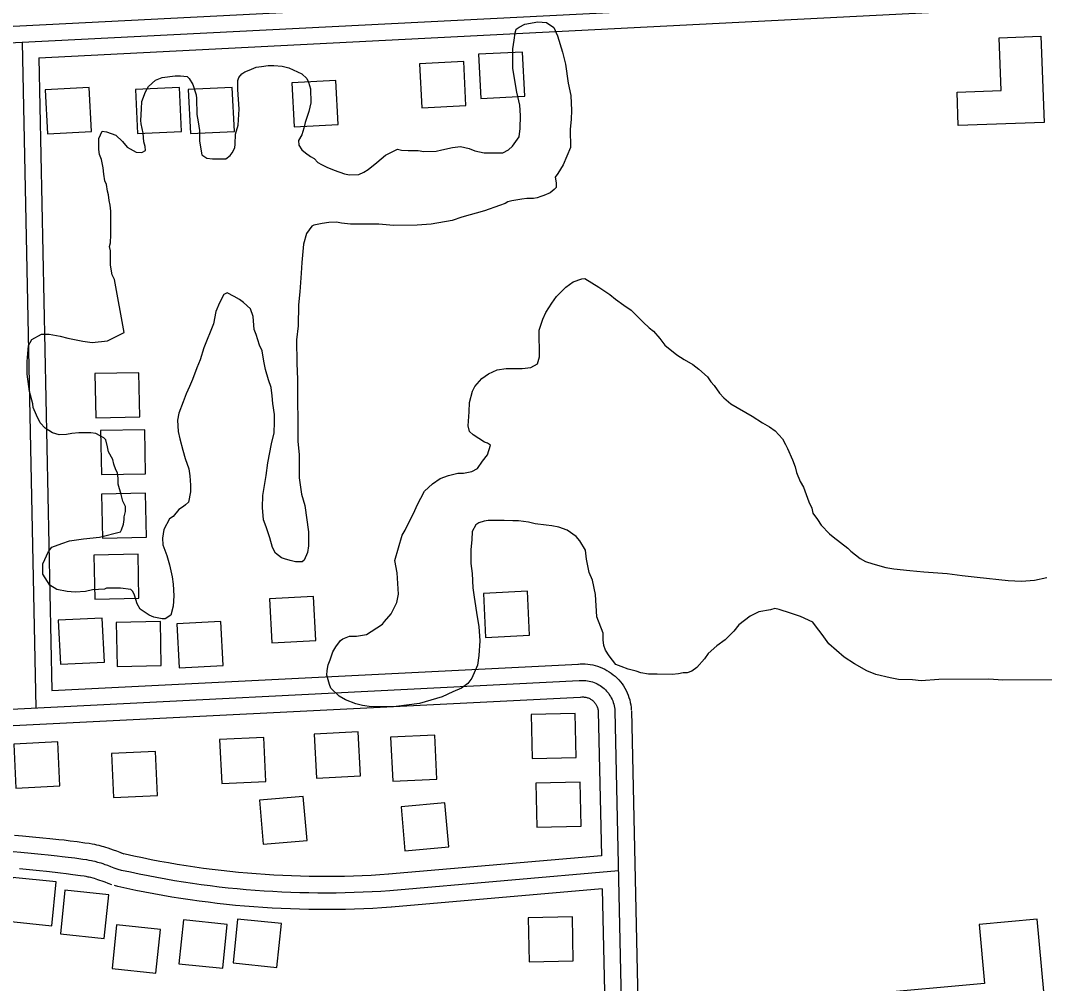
# Model space of a CAD drawing. Extents: x 3313442 to 3351311, y 721974 to 747360.
# Drawn here: x 3334005 to 3334934, y 737227 to 738100 of the extents above; entities that cross this region are included whole.
import ezdxf

# ---------------------------------------------------------------- set-up
doc = ezdxf.new("R2010")
doc.units = 0
for name, color, linetype in [('V-BLDG-OTLN', 7, 'Continuous'), ('V-ROAD-CNTR', 7, 'Continuous'), ('V-SITE-VEGE', 7, 'Continuous')]:
    doc.layers.add(name, color=color, linetype=linetype)

msp = doc.modelspace()

# ---------------------------------------------------------------- linework, layer by layer
at = {"layer": 'V-BLDG-OTLN'}
for points in [[(3334933.32, 738008.02), (3334855.43, 738005.04), (3334854.27, 738035.36), (3334894.3, 738036.9), (3334892.47, 738084.71), (3334930.33, 738086.16)], [(3334460.23, 738071.79), (3334420.28, 738069.76), (3334422.32, 738029.81), (3334462.26, 738031.85)], [(3334406.72, 738063.21), (3334366.77, 738061.18), (3334368.8, 738021.23), (3334408.75, 738023.26)], [(3334067.1, 738039.62), (3334027.15, 738037.59), (3334029.19, 737997.64), (3334069.13, 737999.68)], [(3334148.84, 738039.76), (3334108.89, 738037.72), (3334110.92, 737997.77), (3334150.87, 737999.81)], [(3334196.82, 738039.8), (3334156.88, 738037.76), (3334158.91, 737997.82), (3334198.86, 737999.85)], [(3334290.85, 738046.03), (3334250.9, 738044), (3334252.94, 738004.05), (3334292.89, 738006.09)], [(3334072.12, 737780), (3334072.93, 737740.01), (3334112.93, 737740.83), (3334112.11, 737780.82)], [(3334077.35, 737728.32), (3334078.16, 737688.33), (3334118.16, 737689.14), (3334117.34, 737729.13)], [(3334078.16, 737670.67), (3334078.98, 737630.68), (3334118.97, 737631.49), (3334118.15, 737671.48)], [(3334071.32, 737615.33), (3334072.14, 737575.34), (3334112.13, 737576.16), (3334111.31, 737616.15)], [(3334426.6, 737540.52), (3334466.55, 737542.53), (3334464.55, 737582.48), (3334424.6, 737580.47)], [(3334232.59, 737535.69), (3334272.54, 737537.7), (3334270.53, 737577.65), (3334230.58, 737575.64)], [(3334040.87, 737516.2), (3334080.82, 737518.21), (3334078.82, 737558.16), (3334038.87, 737556.15)], [(3334091.56, 737554.29), (3334092.37, 737514.3), (3334132.37, 737515.12), (3334131.55, 737555.11)], [(3334148.52, 737513.06), (3334188.47, 737515.06), (3334186.46, 737555.01), (3334146.51, 737553.01)], [(3334508.74, 737431.54), (3334507.87, 737471.53), (3334467.88, 737470.65), (3334468.75, 737430.66)], [(3334311.14, 737454.97), (3334271.19, 737452.97), (3334273.2, 737413.02), (3334313.15, 737415.02)], [(3334380.41, 737452.06), (3334340.46, 737450.05), (3334342.46, 737410.1), (3334382.41, 737412.11)], [(3334038.45, 737445.76), (3333998.5, 737443.76), (3334000.51, 737403.81), (3334040.46, 737405.81)], [(3334225.27, 737449.94), (3334185.32, 737447.93), (3334187.32, 737407.98), (3334227.27, 737409.99)], [(3334127.07, 737437.21), (3334087.12, 737435.2), (3334089.12, 737395.25), (3334129.07, 737397.26)], [(3334513.16, 737369.31), (3334512.28, 737409.3), (3334472.29, 737408.43), (3334473.17, 737368.44)], [(3334224.87, 737352.98), (3334264.72, 737356.47), (3334261.23, 737396.32), (3334221.38, 737392.82)], [(3334353.35, 737347.07), (3334393.2, 737350.56), (3334389.71, 737390.4), (3334349.86, 737386.91)], [(3334037.11, 737318.78), (3333997.32, 737322.91), (3333993.19, 737283.12), (3334032.98, 737279)], [(3334084.74, 737307.18), (3334044.95, 737311.31), (3334040.83, 737271.52), (3334080.61, 737267.4)], [(3334241.42, 737280.88), (3334201.64, 737285), (3334197.51, 737245.22), (3334237.3, 737241.09)], [(3334506.17, 737246.99), (3334505.3, 737286.98), (3334465.31, 737286.11), (3334466.18, 737246.12)], [(3334779.74, 737139.09), (3334939.08, 737153.72), (3334927.03, 737284.91), (3334874.25, 737280.06), (3334879.15, 737226.69), (3334772.6, 737216.91)], [(3334131.62, 737275.7), (3334091.84, 737279.83), (3334087.71, 737240.05), (3334127.5, 737235.92)], [(3334192.25, 737280.15), (3334152.46, 737284.28), (3334148.33, 737244.49), (3334188.12, 737240.37)]]:
    msp.add_lwpolyline(points, close=True, dxfattribs=at)
at = {"layer": 'V-ROAD-CNTR'}
for points in [[(3333771.54, 738083.9), (3334998.81, 738146.4)], [(3333772.3, 738068.92), (3334999.57, 738131.42)], [(3334021.42, 738066.59), (3335000.33, 738116.44)], [(3334006.13, 738080.83), (3334018.46, 737476.67)], [(3334021.42, 738066.59), (3334033.14, 737492.43)], [(3334033.14, 737492.43), (3334510.84, 737516.41)], [(3334510.37, 737516.38), (3334512.29, 737516.53), (3334514.6, 737516.6), (3334516.91, 737516.54), (3334519.22, 737516.37), (3334521.51, 737516.07), (3334523.79, 737515.66), (3334526.04, 737515.12), (3334528.26, 737514.47), (3334530.44, 737513.7), (3334532.58, 737512.82), (3334534.67, 737511.83), (3334536.7, 737510.74), (3334538.68, 737509.53), (3334540.6, 737508.22), (3334542.43, 737506.82), (3334544.2, 737505.32), (3334545.88, 737503.73), (3334547.47, 737502.06), (3334548.98, 737500.3), (3334550.39, 737498.47), (3334551.7, 737496.57), (3334552.92, 737494.6), (3334554.03, 737492.56), (3334555.03, 737490.48), (3334555.92, 737488.35), (3334556.7, 737486.17), (3334557.36, 737483.95), (3334557.9, 737481.71), (3334558.33, 737479.43), (3334558.64, 737477.14), (3334558.81, 737475), (3334558.83, 737474.57)], [(3333912.26, 737471.34), (3334511.59, 737501.43)], [(3334511.59, 737501.43), (3334513.11, 737501.55), (3334514.64, 737501.59), (3334516.17, 737501.56), (3334517.69, 737501.44), (3334519.2, 737501.25), (3334520.71, 737500.97), (3334522.19, 737500.62), (3334523.66, 737500.19), (3334525.1, 737499.68), (3334526.51, 737499.1), (3334527.89, 737498.45), (3334529.24, 737497.72), (3334530.54, 737496.93), (3334531.8, 737496.06), (3334533.02, 737495.14), (3334534.18, 737494.15), (3334535.29, 737493.1), (3334536.35, 737491.99), (3334537.34, 737490.83), (3334538.27, 737489.62), (3334539.14, 737488.37), (3334539.94, 737487.07), (3334540.67, 737485.73), (3334541.33, 737484.35), (3334541.92, 737482.94), (3334542.44, 737481.5), (3334542.87, 737480.04), (3334543.23, 737478.55), (3334543.52, 737477.05), (3334543.72, 737475.54), (3334543.84, 737474.01), (3334543.85, 737473.81)], [(3333913.02, 737456.36), (3334512.34, 737486.45)], [(3334512.81, 737486.48), (3334513.93, 737486.57), (3334514.67, 737486.59), (3334515.42, 737486.57), (3334516.16, 737486.51), (3334516.89, 737486.42), (3334517.63, 737486.29), (3334518.34, 737486.12), (3334519.06, 737485.91), (3334519.76, 737485.66), (3334520.44, 737485.38), (3334521.11, 737485.06), (3334521.77, 737484.71), (3334522.4, 737484.32), (3334523.01, 737483.91), (3334523.6, 737483.45), (3334524.17, 737482.97), (3334524.71, 737482.46), (3334525.22, 737481.93), (3334525.7, 737481.36), (3334526.15, 737480.77), (3334526.58, 737480.16), (3334526.97, 737479.53), (3334527.32, 737478.89), (3334527.64, 737478.22), (3334527.93, 737477.53), (3334528.18, 737476.83), (3334528.39, 737476.12), (3334528.56, 737475.4), (3334528.7, 737474.67), (3334528.8, 737473.93), (3334528.87, 737473.03), (3334528.87, 737473.06)], [(3334528.86, 737473.49), (3334531.72, 737342.56)], [(3334543.85, 737473.81), (3334569.08, 736321.77), (3334574.35, 736068.62)], [(3334558.85, 737474.14), (3334584.08, 736322.09), (3334589.11, 736080.51)], [(3334098.67, 737343.92), (3334095.13, 737345.33), (3334091.92, 737346.56), (3334089.05, 737347.62), (3334086.49, 737348.53), (3334084.21, 737349.29), (3334082.18, 737349.94), (3334080.38, 737350.49), (3334078.73, 737350.96), (3334075.95, 737351.7), (3334073.78, 737352.22), (3334072.07, 737352.59), (3334069.58, 737353.08), (3334067.11, 737353.49), (3334063.18, 737354.06), (3334056.06, 737355.05), (3334049.81, 737355.85), (3334044.35, 737356.51), (3334039.57, 737357.06), (3334031.26, 737357.96), (3334025.01, 737358.6), (3334015.69, 737359.51), (3334006.35, 737360.37), (3333999.23, 737360.99)], [(3334093.16, 737329.98), (3334089.68, 737331.35), (3334086.63, 737332.53), (3334083.95, 737333.52), (3334081.6, 737334.35), (3334079.54, 737335.04), (3334077.73, 737335.62), (3334076.14, 737336.1), (3334074.74, 737336.5), (3334072.28, 737337.15), (3334070.43, 737337.6), (3334069.03, 737337.9), (3334066.92, 737338.31), (3334064.8, 737338.66), (3334061.07, 737339.21), (3334054.08, 737340.18), (3334047.95, 737340.96), (3334042.59, 737341.61), (3334037.9, 737342.15), (3334029.68, 737343.04), (3334023.52, 737343.67), (3334014.27, 737344.57), (3334005.01, 737345.43), (3333998, 737346.04)], [(3334338.87, 737325.66), (3334330.79, 737325.13), (3334322.78, 737324.68), (3334314.77, 737324.31), (3334306.75, 737324.01), (3334298.73, 737323.8), (3334290.71, 737323.66), (3334282.69, 737323.6), (3334274.67, 737323.62), (3334266.65, 737323.72), (3334258.63, 737323.9), (3334250.61, 737324.16), (3334242.59, 737324.49), (3334234.58, 737324.9), (3334226.57, 737325.4), (3334218.57, 737325.97), (3334210.57, 737326.62), (3334202.58, 737327.34), (3334194.6, 737328.15), (3334186.63, 737329.03), (3334178.66, 737329.99), (3334170.71, 737331.03), (3334162.76, 737332.15), (3334154.83, 737333.34), (3334146.91, 737334.61), (3334139, 737335.96), (3334131.11, 737337.39), (3334123.23, 737338.9), (3334115.36, 737340.48), (3334107.51, 737342.14), (3334099.66, 737343.88), (3334096.5, 737344.6)], [(3334531.72, 737342.56), (3334338.55, 737325.64)], [(3334087.64, 737316.03), (3334084.23, 737317.38), (3334081.33, 737318.49), (3334078.85, 737319.41), (3334076.71, 737320.17), (3334074.87, 737320.79), (3334073.27, 737321.29), (3334071.89, 737321.71), (3334070.74, 737322.04), (3334068.61, 737322.61), (3334067.08, 737322.98), (3334065.99, 737323.21), (3334064.26, 737323.55), (3334062.49, 737323.84), (3334058.96, 737324.36), (3334052.09, 737325.31), (3334046.1, 737326.08), (3334040.83, 737326.72), (3334036.23, 737327.25), (3334028.11, 737328.13), (3334022.03, 737328.75), (3334012.85, 737329.64), (3334003.67, 737330.49)], [(3334339.86, 737310.69), (3334331.71, 737310.16), (3334323.55, 737309.7), (3334315.39, 737309.32), (3334307.23, 737309.02), (3334299.06, 737308.8), (3334290.89, 737308.66), (3334282.72, 737308.6), (3334274.55, 737308.62), (3334266.39, 737308.72), (3334258.22, 737308.91), (3334250.05, 737309.17), (3334241.89, 737309.51), (3334233.73, 737309.93), (3334225.58, 737310.43), (3334217.43, 737311.01), (3334209.29, 737311.67), (3334201.15, 737312.41), (3334193.02, 737313.23), (3334184.9, 737314.13), (3334176.79, 737315.11), (3334168.69, 737316.17), (3334160.6, 737317.3), (3334152.53, 737318.52), (3334144.46, 737319.82), (3334136.41, 737321.19), (3334128.37, 737322.64), (3334120.34, 737324.18), (3334112.33, 737325.79), (3334104.34, 737327.47), (3334096.37, 737329.24), (3334093.16, 737329.98)], [(3334547.03, 737328.85), (3334339.86, 737310.69)], [(3334340.85, 737295.73), (3334332.62, 737295.18), (3334324.32, 737294.72), (3334316.01, 737294.33), (3334307.7, 737294.03), (3334299.39, 737293.8), (3334291.07, 737293.66), (3334282.76, 737293.6), (3334274.44, 737293.62), (3334266.13, 737293.73), (3334257.81, 737293.91), (3334249.5, 737294.18), (3334241.19, 737294.52), (3334232.89, 737294.95), (3334224.59, 737295.46), (3334216.29, 737296.05), (3334208, 737296.73), (3334199.72, 737297.48), (3334191.45, 737298.31), (3334183.18, 737299.23), (3334174.92, 737300.23), (3334166.68, 737301.3), (3334158.44, 737302.46), (3334150.22, 737303.7), (3334142.01, 737305.02), (3334133.81, 737306.42), (3334125.63, 737307.9), (3334117.46, 737309.46), (3334109.31, 737311.09), (3334101.17, 737312.81), (3334093.07, 737314.61), (3334089.81, 737315.35)], [(3334532.38, 737312.51), (3334341.17, 737295.75)], [(3334532.38, 737312.51), (3334535.3, 737179.01)]]:
    msp.add_lwpolyline(points, dxfattribs=at)
at = {"layer": 'V-SITE-VEGE'}
for points in [[(3334320, 737965.33), (3334327.92, 737971.49), (3334335.83, 737978.11), (3334346.56, 737983.82), (3334350.32, 737982.91), (3334356.41, 737982.49), (3334365.31, 737982.56), (3334370.47, 737981.67), (3334381.72, 737981.76), (3334386.86, 737983.2), (3334396.69, 737985.16), (3334403.71, 737986.15), (3334411.69, 737984.34), (3334416.86, 737982.04), (3334425.3, 737980.23), (3334442.17, 737980.37), (3334447.3, 737983.22), (3334451.02, 737986.53), (3334457.05, 737995.01), (3334457.92, 738002.52), (3334458.3, 738014.23), (3334457.75, 738023.6), (3334454.85, 738035.29), (3334453.37, 738044.18), (3334451.39, 738057.28), (3334451.25, 738074.62), (3334452.59, 738082.59), (3334453.48, 738089.16), (3334454.39, 738092.45), (3334457.19, 738094.34), (3334462.32, 738097.2), (3334474.01, 738099.16), (3334481.98, 738098.76), (3334488.58, 738094.13), (3334491.92, 738086.66)], [(3334491.92, 738086.66), (3334496.25, 738071.7), (3334499.15, 738060.95), (3334501.63, 738043.63), (3334504.07, 738032.41), (3334504.65, 738018.82), (3334504.24, 738010.85), (3334503.38, 738001.48), (3334503.51, 737985.08), (3334497.08, 737969.57), (3334491.99, 737961.56), (3334489.67, 737958.26), (3334490.65, 737953.11), (3334490.68, 737948.9), (3334488.83, 737947.01), (3334485.1, 737944.17), (3334479.49, 737941.78), (3334476.69, 737940.82), (3334473.42, 737939.39), (3334470.15, 737938.89), (3334464.06, 737938.85), (3334459.38, 737938.34), (3334450.49, 737936.86), (3334446.75, 737935.9), (3334444.41, 737934.47), (3334439.28, 737932.56), (3334425.73, 737927.76), (3334405.16, 737921.97), (3334396.28, 737919.09), (3334377.1, 737915.66), (3334364.46, 737914.62), (3334342.91, 737914.45), (3334329.77, 737915.74), (3334304.01, 737915.54), (3334296.03, 737916.41), (3334291.34, 737917.31), (3334284.32, 737917.26), (3334278.23, 737916.27), (3334270.75, 737914.8), (3334268.88, 737913.85), (3334264.25, 737907.25), (3334261.52, 737897.39), (3334261.08, 737894.11), (3334259.77, 737880.98), (3334259.39, 737871.14), (3334258.12, 737854.26), (3334256.81, 737842.54), (3334256.49, 737823.33), (3334255.19, 737810.67), (3334255.35, 737789.58), (3334255.95, 737774.59), (3334256.4, 737718.37), (3334257.43, 737706.67), (3334257.6, 737685.58), (3334259.59, 737670.61), (3334262.49, 737660.32), (3334265.96, 737636.46), (3334266.06, 737623.81), (3334265.17, 737617.71), (3334261.95, 737610.66), (3334260.09, 737609.24), (3334254, 737609.19), (3334249.3, 737610.56), (3334244.13, 737611.92), (3334241.32, 737612.83), (3334236.13, 737617.01), (3334233.27, 737622.14), (3334230.86, 737631.02), (3334227.5, 737640.83), (3334225.11, 737647.37), (3334224.08, 737658.61), (3334224.46, 737669.39), (3334227.59, 737687.69), (3334228.91, 737698.94), (3334232.52, 737716.31), (3334234.78, 737726.16), (3334235.17, 737736.01), (3334235.12, 737743.03), (3334233.63, 737752.86), (3334233.1, 737759.88), (3334232.11, 737767.37), (3334229.71, 737774.38), (3334226.82, 737783.73), (3334225.36, 737791.21), (3334223.88, 737800.57), (3334221.49, 737805.71), (3334218.6, 737815.53), (3334216.69, 737820.19), (3334215.66, 737831.9), (3334213.26, 737838.91), (3334207.12, 737844.48), (3334203.35, 737847.26), (3334198.65, 737850.03), (3334192.06, 737853.26), (3334189.26, 737851.83), (3334185.1, 737844.3), (3334181.89, 737836.31), (3334179.64, 737825.05), (3334170.91, 737803.43), (3334167.72, 737792.63), (3334164.5, 737785.11)], [(3334098.64, 737817.37), (3334089.82, 737865.56), (3334087.92, 737869.76), (3334086.94, 737874.91), (3334086.44, 737878.65), (3334086.34, 737891.3), (3334085.37, 737895.51), (3334086.27, 737898.79), (3334086.69, 737905.83), (3334086.51, 737927.38), (3334086, 737933), (3334085.03, 737937.2), (3334084.52, 737942.35), (3334083.56, 737945.63), (3334082.57, 737951.71), (3334081.14, 737954.98), (3334080.15, 737961.06), (3334079.64, 737966.68), (3334078.17, 737974.17), (3334076.26, 737978.83), (3334075.76, 737983.52), (3334075.68, 737993.35), (3334078.9, 737999.94), (3334082.65, 737999.5), (3334091.11, 737996.29), (3334097.25, 737990.72), (3334101.51, 737985.6), (3334109.51, 737980.97), (3334114.67, 737980.55), (3334117.93, 737982.45), (3334117.9, 737986.2), (3334116.46, 737990.4), (3334115.93, 737998.36), (3334113.99, 738006.78), (3334113.96, 738009.59), (3334114.34, 738020.37), (3334114.76, 738026.93), (3334117.97, 738035.86), (3334120.74, 738040.57), (3334127.26, 738046.24), (3334133.33, 738048.63), (3334145.03, 738050.14), (3334149.71, 738050.17), (3334155.81, 738049.75), (3334157.7, 738047.9), (3334161.02, 738042.3), (3334163.91, 738032.95), (3334164.41, 738029.68), (3334164.52, 738015.15), (3334165.98, 738008.6), (3334166.98, 738000.65), (3334167.06, 737990.81), (3334169.03, 737978.64), (3334171.86, 737976.79), (3334173.74, 737975.4), (3334178.9, 737974.97), (3334191.08, 737975.07), (3334194.81, 737977.91), (3334196.66, 737980.27), (3334198.97, 737984.97), (3334199.41, 737988.26), (3334199.81, 737997.16), (3334202.08, 738005.61), (3334202.9, 738020.14), (3334201.82, 738037.94), (3334201.76, 738045.9), (3334202.67, 738048.72), (3334205.46, 738052.03), (3334208.25, 738053.92), (3334211.99, 738055.36), (3334218.53, 738058.22), (3334223.21, 738058.73), (3334229.29, 738059.71), (3334234.44, 738059.76), (3334241.95, 738058.88), (3334248.05, 738057.52), (3334256.04, 738053.84), (3334259.81, 738051.99), (3334264.52, 738047.82), (3334265.96, 738044.55), (3334267.88, 738038.47), (3334267.98, 738025.82), (3334266.17, 738017.84), (3334262.97, 738007.98), (3334261.6, 738002.81), (3334259.78, 737996.71), (3334257.01, 737991.53), (3334257.05, 737987.32), (3334259.89, 737983.12), (3334263.19, 737980.33), (3334267.9, 737977.09), (3334271.2, 737975.25), (3334274.51, 737971.53), (3334277.8, 737969.68), (3334282.51, 737967.37), (3334289.09, 737964.61), (3334298.49, 737961.41), (3334303.18, 737960.51), (3334311.61, 737960.58), (3334316.28, 737962.96), (3334320, 737965.33)], [(3334350.79, 737633.39), (3334353.56, 737638.1), (3334356.33, 737643.74), (3334361.4, 737653.63), (3334364.62, 737660.68), (3334371.08, 737673.38), (3334378.52, 737680), (3334385.51, 737684.74), (3334392.99, 737687.61), (3334401.4, 737689.55), (3334406.56, 737689.59), (3334414.04, 737691.06), (3334419.17, 737693.91), (3334423.81, 737700.51), (3334428.44, 737706.17), (3334431.19, 737715.09), (3334428.36, 737716.94), (3334425.54, 737717.86), (3334415.18, 737724.33), (3334411.88, 737727.59), (3334410.9, 737732.73), (3334411.73, 737745.39), (3334412.13, 737753.83), (3334414.86, 737764.16), (3334416.7, 737768.39), (3334423.2, 737775.47), (3334429.26, 737779.74), (3334437.2, 737783.55), (3334445.15, 737784.55), (3334459.67, 737784.66), (3334467.63, 737785.67), (3334473.69, 737788.99), (3334475.52, 737795.1), (3334475.32, 737819.46), (3334478.53, 737829.33), (3334481.29, 737835.44), (3334486.84, 737843.92), (3334491.01, 737850.04), (3334499.37, 737858.54), (3334505.9, 737863.28), (3334513.84, 737866.16), (3334516.65, 737866.18), (3334529.36, 737858.32), (3334539.25, 737851.84), (3334544.44, 737847.66), (3334551.98, 737842.1), (3334558.58, 737837.47)], [(3334558.58, 737837.47), (3334569.44, 737826.78), (3334575.1, 737821.67), (3334578.88, 737818.42), (3334584.55, 737811.91), (3334589.29, 737805.85), (3334600.13, 737797.04), (3334606.73, 737792.88), (3334614.73, 737788.25), (3334619.92, 737784.08), (3334627.94, 737777.11), (3334630.79, 737772.45), (3334634.09, 737769.2), (3334638.83, 737762.21), (3334642.62, 737758.02), (3334649.22, 737752.45), (3334668.52, 737741.36), (3334677.94, 737735.35), (3334684.06, 737731.65), (3334689.24, 737727.94), (3334695.86, 737720.97), (3334698.71, 737715.84), (3334700.62, 737712.1), (3334704.91, 737701.83), (3334707.31, 737695.29), (3334708.76, 737690.15), (3334712.1, 737682.21), (3334714.95, 737677.08), (3334719.75, 737663.53), (3334722.6, 737657.93), (3334723.58, 737653.26), (3334727.84, 737647.67), (3334731.16, 737642.54), (3334738.72, 737634.64), (3334742.02, 737631.85), (3334755.22, 737621.65), (3334758.06, 737618.86), (3334766.54, 737612.37), (3334771.25, 737609.6), (3334777.83, 737607.31), (3334789.57, 737604.12), (3334797.07, 737602.78), (3334811.61, 737601.49), (3334824.27, 737600.18), (3334845.37, 737598.48), (3334858.97, 737596.71), (3334872.57, 737595.42), (3334900.7, 737592.36), (3334912.89, 737591.53), (3334924.6, 737592.56), (3334935.82, 737594.99)], [(3334164.5, 737785.11), (3334160.83, 737774.77), (3334158.07, 737768.19), (3334154.85, 737761.6), (3334152.09, 737754.55), (3334148.43, 737744.21), (3334147.07, 737737.64), (3334147.62, 737727.34), (3334149.08, 737720.79), (3334151.98, 737710.51), (3334153.91, 737703.03), (3334157.27, 737693.68), (3334158.25, 737687.13), (3334158.79, 737678.7), (3334158.84, 737672.61), (3334157.04, 737663.22), (3334154.25, 737660.86), (3334152.39, 737659.44), (3334148.19, 737656.59), (3334143.09, 737650.46), (3334139.83, 737648.09), (3334134.75, 737638.68), (3334133.41, 737630.71), (3334133.93, 737624.62), (3334137.29, 737614.81), (3334139.69, 737606.39), (3334142.12, 737595.64), (3334143.11, 737589.08), (3334143.67, 737578.31), (3334143.28, 737568.94), (3334141, 737560.96), (3334135.87, 737557.63), (3334133.06, 737557.61), (3334125.55, 737558.96), (3334121.32, 737560.8), (3334113.31, 737566.36), (3334110.46, 737571.02), (3334108.06, 737578.96), (3334106.62, 737582.23), (3334104.73, 737584.09), (3334095.35, 737585.42), (3334082.7, 737585.32), (3334080.84, 737584.37), (3334070.07, 737583.81), (3334063.52, 737582.36), (3334054.15, 737581.81), (3334047.12, 737582.22), (3334037.74, 737584.02), (3334031.14, 737588.18), (3334024.97, 737597.97), (3334024.9, 737607.34), (3334029.96, 737618.63), (3334033.21, 737622.4), (3334042.08, 737625.76), (3334049.1, 737628.15), (3334061.73, 737630.13), (3334076.24, 737631.65), (3334095.41, 737636.49), (3334096.34, 737638.37), (3334098.17, 737643.54), (3334098.6, 737647.76), (3334098.58, 737650.1), (3334099.95, 737654.8), (3334099.91, 737659.48), (3334097.53, 737664.15), (3334096.08, 737670.23), (3334093.19, 737679.58), (3334093.15, 737684.73), (3334092.64, 737689.88), (3334091.21, 737692.68), (3334089.29, 737697.82), (3334088.32, 737702.03), (3334084.52, 737709.03), (3334083.55, 737713.7), (3334082.09, 737719.78), (3334080.2, 737721.64), (3334073.14, 737725.8), (3334068.45, 737726.23), (3334057.68, 737726.15), (3334051.12, 737725.63), (3334046.44, 737724.65), (3334039.89, 737724.6), (3334033.78, 737726.42), (3334027.19, 737730.59), (3334022.46, 737735.23), (3334019.13, 737742.23), (3334016.26, 737749.24), (3334015.77, 737752.52), (3334012.86, 737763.74), (3334010.86, 737779.65), (3334010.77, 737790.9), (3334012.06, 737805.43), (3334014.83, 737811.07), (3334023.69, 737815.83), (3334030.72, 737815.89), (3334040.57, 737814.09), (3334047.61, 737812.27), (3334061.22, 737809.57), (3334069.67, 737808.24), (3334083.71, 737809.75), (3334098.64, 737817.37)], [(3334731.96, 737543.22), (3334725.8, 737551.13), (3334723.43, 737554.39), (3334712.15, 737559.46), (3334703.22, 737562.66), (3334692.89, 737565.86), (3334689.13, 737566.77), (3334684.92, 737565.8), (3334674.63, 737563.84), (3334666.7, 737560.03), (3334656.46, 737551.98), (3334651.81, 737546.32), (3334643.91, 737538.29), (3334636.46, 737533.08), (3334628.55, 737525.99), (3334625.31, 737521.28), (3334618.35, 737513.25), (3334613.69, 737509.94), (3334609.48, 737508.5), (3334605.73, 737508.47), (3334601.53, 737507.5), (3334595.91, 737506.98), (3334582.32, 737507.34), (3334574.35, 737507.28), (3334567.31, 737508.63), (3334563.09, 737510), (3334556.04, 737511.82), (3334549.46, 737514.11), (3334544.76, 737515.95), (3334538.61, 737523.86), (3334535.29, 737528.99), (3334533.85, 737533.19), (3334533.34, 737538.34), (3334533.29, 737544.43), (3334527.55, 737559.38), (3334526.45, 737579.52), (3334523.53, 737592.61), (3334520.67, 737599.62), (3334518.23, 737611.78), (3334517.23, 737619.74), (3334512, 737628.13), (3334508.69, 737632.32), (3334500.68, 737637.88), (3334493.16, 737640.62), (3334486.59, 737641.98), (3334481.43, 737642.41), (3334471.58, 737643.73), (3334465.48, 737645.09), (3334456.57, 737646.42), (3334451.41, 737646.38), (3334443.45, 737646.79), (3334428.93, 737646.67), (3334425.18, 737646.17), (3334420.51, 737644.73), (3334417.71, 737642.83), (3334414.48, 737636.71), (3334414.07, 737629.21), (3334413.21, 737620.31), (3334413.31, 737607.66), (3334414.32, 737598.76), (3334414.89, 737585.65), (3334416.36, 737577.22), (3334418.85, 737559.44), (3334420.33, 737550.55), (3334421.37, 737537.44), (3334420.54, 737524.32), (3334419.2, 737515.4), (3334414.14, 737503.65), (3334410.44, 737498.93), (3334404.85, 737494.67), (3334396.91, 737491.33), (3334387.11, 737486.57), (3334366.54, 737480.78), (3334345.48, 737477.8), (3334322.99, 737477.61), (3334315.01, 737478.96), (3334308.91, 737480.31), (3334299.51, 737483.99), (3334293.86, 737487.22), (3334286.31, 737494.66), (3334284.88, 737497.93), (3334282.46, 737506.34), (3334282.9, 737510.56), (3334283.8, 737515.72), (3334285.63, 737520.42), (3334287.92, 737527.46), (3334290.69, 737532.17), (3334294.86, 737537.83), (3334297.19, 737539.25), (3334303.27, 737541.65), (3334309.35, 737541.7), (3334318.71, 737543.18), (3334322.91, 737546.02), (3334333.16, 737552.66), (3334335.02, 737555.02), (3334341.05, 737562.1), (3334346.12, 737572.44), (3334347.47, 737579.95), (3334346.38, 737599.15), (3334344.41, 737610.38), (3334350.79, 737633.39)], [(3334940.78, 737502.26), (3334895.81, 737501.9), (3334883.15, 737502.73), (3334837.71, 737502.37), (3334821.79, 737501.3), (3334813.81, 737502.18), (3334801.16, 737502.54), (3334793.65, 737503.89), (3334780.51, 737507.06), (3334772.51, 737510.28), (3334761.22, 737516.75), (3334751.8, 737522.76), (3334738.12, 737534.83), (3334731.96, 737543.22)]]:
    msp.add_lwpolyline(points, dxfattribs=at)

doc.saveas('drawing.dxf')
